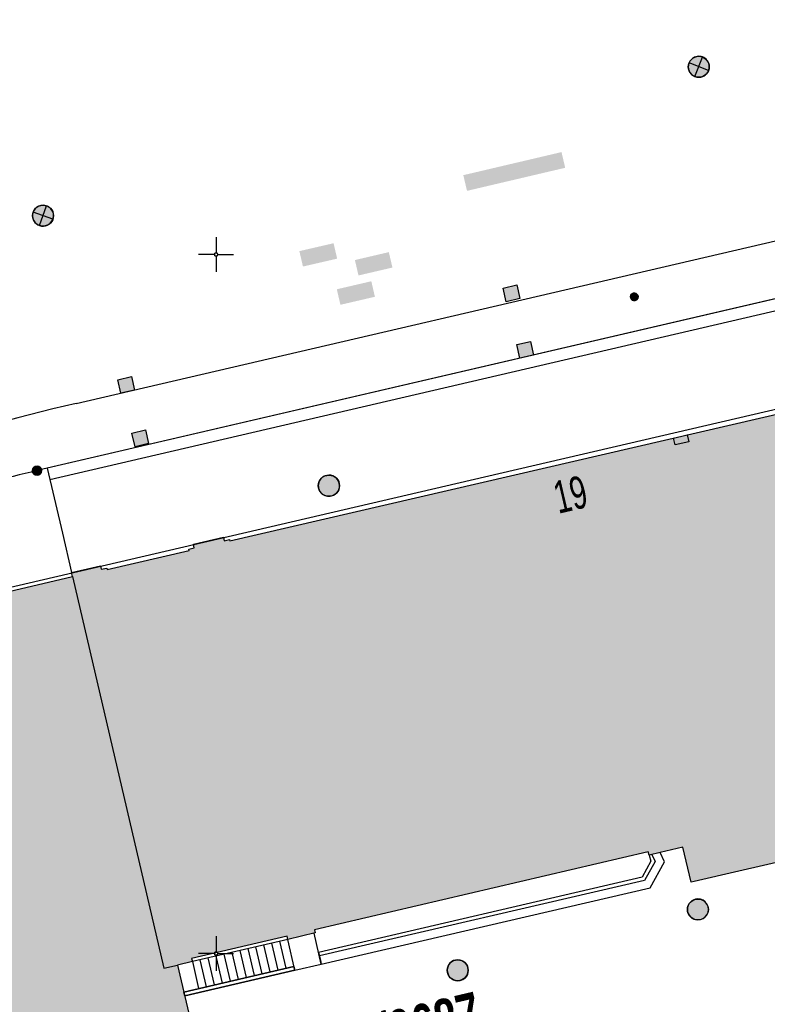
# Model space of a CAD drawing. Header units: metres. Extents: x 2695560 to 2696939, y 1260491 to 1262050.
# Tile 879 of 1005: x 2696369 to 2696396, y 1261573 to 1261608. Entities that reach past the tile are written whole.
import ezdxf

# ---------------------------------------------------------------- set-up
doc = ezdxf.new("R2010")
doc.units = ezdxf.units.M
doc.linetypes.add('AUSGEZOGEN', pattern=[0])
for name, color, linetype in [('XR$1$AV_Flächen (EO)', 7, 'AUSGEZOGEN'), ('XR$1$AV_Gebäudeflächen (BB)', 7, 'AUSGEZOGEN'), ('XR$1$AV_Grenzpunkte', 7, 'AUSGEZOGEN'), ('XR$1$AV_Grundstück-Nr.', 7, 'AUSGEZOGEN'), ('XR$1$AV_Haus-Nr.', 7, 'AUSGEZOGEN'), ('XR$1$AV_Koordinatennetzpunkte', 7, 'AUSGEZOGEN'), ('XR$1$AV_Linien (BB)', 7, 'AUSGEZOGEN'), ('XR$1$AV_Linien (EO)', 7, 'AUSGEZOGEN'), ('XR$1$AW_LK_Einlaufschacht alt', 24, 'AUSGEZOGEN'), ('XR$1$AW_LK_Schachtdeckel', 24, 'AUSGEZOGEN'), ('XR$1$EW_LK_Knoten', 1, 'AUSGEZOGEN'), ('XR$1$Liegenschaftsgrenzen', 7, 'AUSGEZOGEN'), ('XR$1$PFAV', 255, 'AUSGEZOGEN'), ('XR$1$PFAW', 255, 'AUSGEZOGEN'), ('XR$1$PFEW', 255, 'AUSGEZOGEN'), ('XR$1$RAEW', 8, 'AUSGEZOGEN'), ('XR$1$RP_Abstandslinie', 7, 'AUSGEZOGEN')]:
    doc.layers.add(name, color=color, linetype=linetype)
doc.styles.add('ARIAL', font='arial.ttf')

# ---------------------------------------------------------------- blocks, each defined once
blk = doc.blocks.new('COMPLEXOBJECT_496')
at = {"layer": 'XR$1$AV_Linien (BB)', "color": 7, "linetype": 'AUSGEZOGEN', "transparency": 33554687}
for p, q in [((6368.965, 11592.355), (6368.6, 11592.27)), ((6355.58, 11587.43), (6353.345, 11586.26))]:
    blk.add_line(p, q, dxfattribs=at)
for centre, radius, start, end in [((6381.158, 11538.685), 55.037, 103.1901, 110.4601), ((6381.033, 11538.743), 54.939, 110.3586, 117.5999)]:
    blk.add_arc(centre, radius, start, end, dxfattribs=at)
blk = doc.blocks.new('COMPLEXOBJECT_547')
at = {"layer": 'XR$1$AV_Linien (BB)', "color": 7, "linetype": 'AUSGEZOGEN', "transparency": 33554687}
blk.add_line((6370, 11594.677), (6429.788, 11608.575), dxfattribs=at)
blk = doc.blocks.new('COMPLEXOBJECT_578')
at = {"layer": 'XR$1$AV_Linien (BB)', "color": 7, "linetype": 'AUSGEZOGEN', "transparency": 33554687}
blk.add_arc((6394.163, 11492.715), 104.786, 103.33218, 110.83333, dxfattribs=at)
blk = doc.blocks.new('COMPLEXOBJECT_910')
at = {"layer": 'XR$1$AV_Flächen (EO)', "color": 7, "linetype": 'AUSGEZOGEN', "transparency": 33554687}
for points in [[(6425.292, 11605.472), (6412.748, 11602.55), (6368.965, 11592.355)], [(6368.965, 11592.355), (6369.059, 11591.951), (6412.842, 11602.146), (6425.387, 11605.068)]]:
    blk.add_lwpolyline(points, dxfattribs=at)
blk = doc.blocks.new('COMPLEXOBJECT_1412')
at = {"layer": 'XR$1$Liegenschaftsgrenzen', "color": 7, "linetype": 'AUSGEZOGEN', "transparency": 33554687}
blk.add_lwpolyline([(6425.292, 11605.472), (6412.748, 11602.55), (6368.6, 11592.27)], dxfattribs=at)
blk.add_arc((6381.158, 11538.685), 55.037, 103.1901, 110.4601, dxfattribs=at)
blk = doc.blocks.new('BAV15')
at = {"layer": 'XR$1$PFAV', "transparency": 33554687}
blk.add_hatch(color=7, dxfattribs=at).paths.add_polyline_path([(0.5, 0), (0.49, 0.1), (0.46, 0.2), (0.41, 0.29), (0.34, 0.36), (0.26, 0.42), (0.17, 0.47), (0.08, 0.49), (-0.03, 0.5), (-0.13, 0.48), (-0.22, 0.45), (-0.31, 0.4), (-0.38, 0.33), (-0.44, 0.24), (-0.48, 0.15), (-0.5, 0.05), (-0.5, -0.05), (-0.48, -0.15), (-0.44, -0.24), (-0.38, -0.33), (-0.31, -0.4), (-0.22, -0.45), (-0.13, -0.48), (-0.03, -0.5), (0.08, -0.49), (0.17, -0.47), (0.26, -0.42), (0.34, -0.36), (0.41, -0.29), (0.46, -0.2), (0.49, -0.1)])
at = {"color": 7, "transparency": 33554687}
for start, end in [(90, 270), (270, 90)]:
    blk.add_arc((0, 0), 0.5, start, end, dxfattribs=at)
at = {"layer": 'XR$1$PFAV', "transparency": 33554687}
blk.add_circle((0, 0), 0.5, dxfattribs=at)
blk = doc.blocks.new('BAV2041')
at = {"color": 7, "transparency": 33554687}
for p, q in [((0, 0.5), (0, 0.05)), ((-0.05, 0), (-0.5, 0)), ((0.05, 0), (0.5, 0)), ((0, -0.05), (0, -0.5))]:
    blk.add_line(p, q, dxfattribs=at)
blk.add_circle((0, 0), 0.05, dxfattribs=at)
for start, end in [(90, 270), (270, 90)]:
    blk.add_arc((0, 0), 0.05, start, end, dxfattribs=at)
blk = doc.blocks.new('COMPLEXOBJECT_1439')
at = {"layer": 'XR$1$RP_Abstandslinie', "color": 7, "linetype": 'AUSGEZOGEN', "transparency": 33554687}
blk.add_lwpolyline([(6648.23, 11653.37), (6603.23, 11642.9), (6559.4, 11632.7), (6515.57, 11622.51), (6471.74, 11612.31), (6427.91, 11602.11), (6384.08, 11591.92), (6365.19, 11587.52)], dxfattribs=at)
blk = doc.blocks.new('BAW2089')
at = {"layer": 'XR$1$PFAW', "transparency": 33554687}
blk.add_hatch(color=7, dxfattribs=at).paths.add_polyline_path([(-0.5, 0.5), (-0.5, -0.5), (0.5, -0.5), (0.5, 0.5)])
at = {"transparency": 33554687}
blk.add_lwpolyline([(-0.5, 0.5), (0.5, 0.5), (0.5, -0.5), (-0.5, -0.5), (-0.5, 0.5)], close=True, dxfattribs=at)
at = {"layer": 'XR$1$PFAW', "transparency": 33554687}
blk.add_lwpolyline([(-0.5, 0.5), (0.5, 0.5), (0.5, -0.5), (-0.5, -0.5), (-0.5, 0.5)], close=True, dxfattribs=at)
blk = doc.blocks.new('BAW2088')
at = {"layer": 'XR$1$PFAW', "transparency": 33554687}
blk.add_hatch(color=253, dxfattribs=at).paths.add_polyline_path([(0.51, 0), (0.5, 0.101), (0.47, 0.197), (0.421, 0.286), (0.355, 0.362), (0.275, 0.424), (0.184, 0.469), (0.086, 0.494), (-0.015, 0.499), (-0.115, 0.484), (-0.21, 0.449), (-0.296, 0.395), (-0.369, 0.326), (-0.427, 0.243), (-0.467, 0.15), (-0.487, 0.051), (-0.487, -0.051), (-0.467, -0.15), (-0.427, -0.243), (-0.369, -0.326), (-0.296, -0.395), (-0.21, -0.449), (-0.115, -0.484), (-0.015, -0.499), (0.086, -0.494), (0.184, -0.469), (0.275, -0.424), (0.355, -0.362), (0.421, -0.286), (0.47, -0.197), (0.5, -0.101)])
at = {"transparency": 33554687}
for start, end in [(91.1948, 268.8052), (268.8052, 91.1948)]:
    blk.add_arc((0.01, 0), 0.5, start, end, dxfattribs=at)
at = {"layer": 'XR$1$PFAW', "transparency": 33554687}
blk.add_circle((0.01, 0), 0.5, dxfattribs=at)
blk = doc.blocks.new('BAW2082')
at = {"layer": 'XR$1$PFAW', "transparency": 33554687}
blk.add_hatch(color=7, dxfattribs=at).paths.add_polyline_path([(0.509, -0.003), (0.499, 0.098), (0.469, 0.194), (0.42, 0.283), (0.354, 0.359), (0.274, 0.421), (0.183, 0.466), (0.085, 0.491), (-0.016, 0.496), (-0.116, 0.481), (-0.211, 0.446), (-0.297, 0.392), (-0.37, 0.323), (-0.428, 0.24), (-0.468, 0.147), (-0.488, 0.047), (-0.488, -0.054), (-0.468, -0.153), (-0.428, -0.246), (-0.37, -0.329), (-0.297, -0.398), (-0.211, -0.452), (-0.116, -0.487), (-0.016, -0.502), (0.085, -0.497), (0.183, -0.472), (0.274, -0.427), (0.354, -0.366), (0.42, -0.289), (0.469, -0.2), (0.499, -0.104)])
at = {"transparency": 33554687}
for start, end in [(91.1948, 268.8052), (268.8052, 91.1948)]:
    blk.add_arc((0.01, 0), 0.5, start, end, dxfattribs=at)
at = {"layer": 'XR$1$PFAW', "transparency": 33554687}
blk.add_circle((0.009, -0.003), 0.5, dxfattribs=at)
blk = doc.blocks.new('BEWLP2549_S')
at = {"layer": 'XR$1$PFEW', "transparency": 33554687}
blk.add_hatch(color=7, dxfattribs=at).paths.add_polyline_path([(0.5, 0), (0.49, 0.101), (0.459, 0.197), (0.41, 0.286), (0.344, 0.362), (0.264, 0.424), (0.174, 0.469), (0.076, 0.494), (-0.025, 0.499), (-0.125, 0.484), (-0.22, 0.449), (-0.306, 0.395), (-0.379, 0.326), (-0.437, 0.243), (-0.477, 0.15), (-0.497, 0.051), (-0.497, -0.051), (-0.477, -0.15), (-0.437, -0.243), (-0.379, -0.326), (-0.306, -0.395), (-0.22, -0.449), (-0.125, -0.484), (-0.025, -0.499), (0.076, -0.494), (0.174, -0.469), (0.264, -0.424), (0.344, -0.362), (0.41, -0.286), (0.459, -0.197), (0.49, -0.101)])
at = {"color": 1, "transparency": 33554687}
for p, q in [((0.354, -0.354), (-0.354, 0.354)), ((-0.354, -0.354), (0.354, 0.354))]:
    blk.add_line(p, q, dxfattribs=at)
for start, end in [(91.3809, 268.6191), (268.6191, 91.3809)]:
    blk.add_arc((0, 0), 0.5, start, end, dxfattribs=at)
at = {"layer": 'XR$1$PFEW', "transparency": 33554687}
blk.add_circle((0, 0), 0.5, dxfattribs=at)
blk = doc.blocks.new('BEW957')
at = {"layer": 'XR$1$RAEW', "transparency": 33554687}
blk.add_hatch(color=1, dxfattribs=at).paths.add_polyline_path([(-0.5, 0), (-0.5, -0.05), (-0.49, -0.1), (-0.48, -0.15), (-0.46, -0.2), (-0.44, -0.24), (-0.41, -0.29), (-0.38, -0.33), (-0.34, -0.36), (-0.31, -0.4), (-0.26, -0.42), (-0.22, -0.45), (-0.17, -0.47), (-0.13, -0.48), (-0.08, -0.49), (-0.03, -0.5), (0.03, -0.5), (0.08, -0.49), (0.13, -0.48), (0.17, -0.47), (0.22, -0.45), (0.26, -0.42), (0.31, -0.4), (0.34, -0.36), (0.38, -0.33), (0.41, -0.29), (0.44, -0.24), (0.46, -0.2), (0.48, -0.15), (0.49, -0.1), (0.5, -0.05), (0.5, 0), (0.5, 0.05), (0.49, 0.1), (0.48, 0.15), (0.46, 0.2), (0.44, 0.24), (0.41, 0.29), (0.38, 0.33), (0.34, 0.36), (0.31, 0.4), (0.26, 0.42), (0.22, 0.45), (0.17, 0.47), (0.13, 0.48), (0.08, 0.49), (0.03, 0.5), (-0.03, 0.5), (-0.08, 0.49), (-0.13, 0.48), (-0.17, 0.47), (-0.22, 0.45), (-0.26, 0.42), (-0.31, 0.4), (-0.34, 0.36), (-0.38, 0.33), (-0.41, 0.29), (-0.44, 0.24), (-0.46, 0.2), (-0.48, 0.15), (-0.49, 0.1), (-0.5, 0.05)])
at = {"color": 1, "transparency": 33554687}
for start, end in [(90, 180), (180, 270), (0, 90), (270, 0)]:
    blk.add_arc((0, 0), 0.5, start, end, dxfattribs=at)
at = {"layer": 'XR$1$RAEW', "color": 1, "transparency": 33554687}
blk.add_circle((0, 0), 0.5, dxfattribs=at)
blk = doc.blocks.new('BEWLP2514')
at = {"layer": 'XR$1$PFEW', "transparency": 33554687}
blk.add_hatch(color=7, dxfattribs=at).paths.add_polyline_path([(0.5, 0), (-0.5, 0), (-0.5, -0.5), (0.5, -0.5)])
at = {"color": 1, "transparency": 33554687}
blk.add_lwpolyline([(-0.5, 0), (0.5, 0), (0.5, -0.5), (-0.5, -0.5), (-0.5, 0)], close=True, dxfattribs=at)
at = {"layer": 'XR$1$PFEW', "transparency": 33554687}
for p, q in [((-0.5, -0.5), (-0.5, 0)), ((-0.5, 0), (0.5, 0)), ((0.5, 0), (0.5, -0.5)), ((0.5, -0.5), (-0.5, -0.5))]:
    blk.add_line(p, q, dxfattribs=at)

msp = doc.modelspace()

# ---------------------------------------------------------------- hatches: boundary and pattern name
at = {"transparency": 33554687}
for points in [[(2696384.806, 1261602.648), (2696384.938, 1261602.087), (2696388.448, 1261602.912), (2696388.316, 1261603.473)], [(2696378.947, 1261599.931), (2696379.075, 1261599.38), (2696380.297, 1261599.663), (2696380.169, 1261600.214)], [(2696380.931, 1261599.612), (2696381.06, 1261599.061), (2696382.273, 1261599.344), (2696382.144, 1261599.895)], [(2696380.285, 1261598.567), (2696380.414, 1261598.012), (2696381.647, 1261598.299), (2696381.518, 1261598.854)], [(2696384.902, 1261588.067), (2696385.018, 1261587.561), (2696393.438, 1261589.495), (2696393.322, 1261590.001)]]:
    msp.add_hatch(color=7, dxfattribs=at).paths.add_polyline_path(points)
at = {"layer": 'XR$1$AV_Gebäudeflächen (BB)', "true_color": 0xd2d2d2, "transparency": 33554687}
for points in [[(2696441.994, 1261604.91), (2696440.989, 1261604.686), (2696441.007, 1261604.601), (2696440.812, 1261604.556), (2696440.825, 1261604.501), (2696430.664, 1261602.144), (2696427.608, 1261601.435), (2696424.555, 1261600.727), (2696424.516, 1261600.895), (2696423.439, 1261600.647), (2696423.468, 1261600.521), (2696423.272, 1261600.476), (2696423.284, 1261600.427), (2696415.943, 1261598.724), (2696415.932, 1261598.773), (2696415.736, 1261598.728), (2696415.707, 1261598.854), (2696414.63, 1261598.605), (2696414.659, 1261598.478), (2696414.465, 1261598.433), (2696414.476, 1261598.384), (2696376.465, 1261589.567), (2696376.453, 1261589.616), (2696376.258, 1261589.571), (2696376.229, 1261589.697), (2696375.157, 1261589.449), (2696375.186, 1261589.322), (2696374.991, 1261589.277), (2696375.002, 1261589.228), (2696372.072, 1261588.548), (2696372.061, 1261588.596), (2696371.866, 1261588.551), (2696371.836, 1261588.677), (2696370.801, 1261588.437), (2696370.836, 1261588.291), (2696374.108, 1261574.283), (2696374.586, 1261574.395), (2696375.121, 1261574.52), (2696375.094, 1261574.637), (2696378.51, 1261575.434), (2696378.538, 1261575.317), (2696379.511, 1261575.545), (2696379.484, 1261575.661), (2696391.417, 1261578.446), (2696391.444, 1261578.33), (2696391.843, 1261578.423), (2696392.658, 1261578.612), (2696392.95, 1261577.357), (2696393.054, 1261577.381), (2696394.659, 1261577.755), (2696396.412, 1261578.163), (2696396.115, 1261579.378), (2696397.022, 1261579.588), (2696396.994, 1261579.71), (2696422.329, 1261585.59), (2696422.495, 1261585.628), (2696426.505, 1261586.559), (2696426.777, 1261586.494), (2696426.932, 1261586.55), (2696427.097, 1261586.588), (2696427.448, 1261585.079), (2696431.023, 1261585.908), (2696430.672, 1261587.418), (2696431.13, 1261587.525), (2696431.1, 1261587.652), (2696439.915, 1261589.697), (2696439.944, 1261589.571), (2696440.168, 1261589.622), (2696440.922, 1261589.795), (2696441.119, 1261589.976), (2696442.224, 1261590.221), (2696442.262, 1261590.231), (2696442.3, 1261590.241), (2696442.338, 1261590.252), (2696442.376, 1261590.263), (2696442.414, 1261590.275), (2696442.451, 1261590.288), (2696442.489, 1261590.3), (2696442.526, 1261590.314), (2696442.563, 1261590.327), (2696442.6, 1261590.342), (2696442.636, 1261590.356), (2696442.673, 1261590.371), (2696442.709, 1261590.387), (2696442.745, 1261590.403), (2696442.781, 1261590.42), (2696442.817, 1261590.437), (2696442.852, 1261590.454), (2696442.887, 1261590.472), (2696442.922, 1261590.49), (2696442.957, 1261590.509), (2696442.992, 1261590.528), (2696443.026, 1261590.548), (2696443.06, 1261590.568), (2696443.094, 1261590.588), (2696443.127, 1261590.609), (2696443.16, 1261590.631), (2696443.193, 1261590.653), (2696443.226, 1261590.675), (2696443.258, 1261590.697), (2696443.29, 1261590.721), (2696443.322, 1261590.744), (2696443.37, 1261590.781), (2696443.417, 1261590.818), (2696443.464, 1261590.857), (2696443.51, 1261590.896), (2696443.555, 1261590.936), (2696443.599, 1261590.977), (2696443.642, 1261591.02), (2696443.685, 1261591.062), (2696443.727, 1261591.106), (2696443.767, 1261591.151), (2696443.807, 1261591.196), (2696443.846, 1261591.242), (2696443.885, 1261591.289), (2696443.922, 1261591.336), (2696443.958, 1261591.385), (2696443.993, 1261591.433), (2696444.028, 1261591.483), (2696444.061, 1261591.533), (2696444.094, 1261591.584), (2696444.125, 1261591.636), (2696444.155, 1261591.688), (2696444.185, 1261591.741), (2696444.213, 1261591.794), (2696444.24, 1261591.848), (2696444.267, 1261591.903), (2696444.292, 1261591.958), (2696444.316, 1261592.013), (2696444.339, 1261592.069), (2696444.361, 1261592.125), (2696444.381, 1261592.182), (2696444.401, 1261592.239), (2696444.416, 1261592.289), (2696444.43, 1261592.338), (2696444.443, 1261592.388), (2696444.455, 1261592.438), (2696444.466, 1261592.489), (2696444.476, 1261592.54), (2696444.486, 1261592.59), (2696444.494, 1261592.641), (2696444.502, 1261592.692), (2696444.509, 1261592.744), (2696444.514, 1261592.795), (2696444.519, 1261592.846), (2696444.523, 1261592.898), (2696444.526, 1261592.95), (2696444.528, 1261593.001), (2696444.529, 1261593.053), (2696444.53, 1261593.104), (2696444.529, 1261593.156), (2696444.527, 1261593.208), (2696444.525, 1261593.259), (2696444.522, 1261593.311), (2696444.517, 1261593.362), (2696444.512, 1261593.414), (2696444.506, 1261593.465), (2696444.499, 1261593.516), (2696444.491, 1261593.567), (2696444.482, 1261593.618), (2696444.472, 1261593.669), (2696444.461, 1261593.72), (2696444.45, 1261593.77), (2696444.437, 1261593.82), (2696444.565, 1261593.836), (2696444.81, 1261593.923), (2696442.252, 1261604.981)], [(2696339.85, 1261578.48), (2696339.722, 1261578.397), (2696339.594, 1261578.311), (2696339.469, 1261578.224), (2696339.344, 1261578.135), (2696339.221, 1261578.043), (2696339.1, 1261577.95), (2696338.98, 1261577.855), (2696338.861, 1261577.758), (2696338.744, 1261577.659), (2696338.629, 1261577.559), (2696338.515, 1261577.456), (2696338.403, 1261577.352), (2696338.292, 1261577.246), (2696338.183, 1261577.139), (2696338.076, 1261577.029), (2696337.971, 1261576.918), (2696337.867, 1261576.806), (2696337.765, 1261576.691), (2696337.665, 1261576.575), (2696337.567, 1261576.458), (2696337.47, 1261576.339), (2696337.376, 1261576.219), (2696337.283, 1261576.097), (2696337.192, 1261575.973), (2696337.103, 1261575.849), (2696337.017, 1261575.722), (2696336.932, 1261575.595), (2696336.849, 1261575.466), (2696336.768, 1261575.336), (2696336.69, 1261575.205), (2696336.613, 1261575.072), (2696336.551, 1261574.962), (2696336.491, 1261574.85), (2696336.432, 1261574.738), (2696336.375, 1261574.625), (2696336.319, 1261574.512), (2696336.265, 1261574.398), (2696336.212, 1261574.283), (2696336.16, 1261574.167), (2696336.11, 1261574.051), (2696336.062, 1261573.934), (2696336.015, 1261573.816), (2696335.97, 1261573.698), (2696335.926, 1261573.58), (2696335.884, 1261573.46), (2696335.843, 1261573.34), (2696335.804, 1261573.22), (2696335.766, 1261573.099), (2696335.73, 1261572.978), (2696335.696, 1261572.856), (2696335.663, 1261572.734), (2696335.631, 1261572.611), (2696335.602, 1261572.488), (2696335.574, 1261572.365), (2696335.547, 1261572.241), (2696335.522, 1261572.117), (2696335.499, 1261571.993), (2696335.477, 1261571.868), (2696335.457, 1261571.743), (2696335.439, 1261571.618), (2696335.422, 1261571.493), (2696335.407, 1261571.367), (2696335.386, 1261571.17), (2696335.369, 1261570.973), (2696335.356, 1261570.776), (2696335.347, 1261570.578), (2696335.342, 1261570.381), (2696335.34, 1261570.183), (2696335.343, 1261569.985), (2696335.35, 1261569.788), (2696335.361, 1261569.59), (2696335.375, 1261569.393), (2696335.394, 1261569.196), (2696335.416, 1261569), (2696335.443, 1261568.804), (2696335.473, 1261568.608), (2696335.507, 1261568.414), (2696335.545, 1261568.22), (2696335.588, 1261568.026), (2696335.633, 1261567.834), (2696335.683, 1261567.643), (2696335.737, 1261567.452), (2696335.794, 1261567.263), (2696335.855, 1261567.075), (2696335.92, 1261566.888), (2696335.989, 1261566.703), (2696336.061, 1261566.519), (2696336.137, 1261566.336), (2696336.217, 1261566.155), (2696336.3, 1261565.976), (2696336.387, 1261565.798), (2696336.477, 1261565.622), (2696336.571, 1261565.448), (2696336.618, 1261565.454), (2696339.465, 1261561.04), (2696339.415, 1261561.008), (2696342.662, 1261555.959), (2696368.21, 1261561.866), (2696369.364, 1261562.132), (2696369.552, 1261562.176), (2696370.726, 1261562.447), (2696377.066, 1261563.913), (2696376.177, 1261567.623), (2696374.586, 1261574.395), (2696374.108, 1261574.283), (2696370.836, 1261588.291), (2696354.745, 1261584.522), (2696354.511, 1261584.457), (2696348.473, 1261582.778), (2696347.51, 1261582.51)]]:
    msp.add_hatch(color=254, dxfattribs=at).paths.add_polyline_path(points)

# ---------------------------------------------------------------- linework, layer by layer
at = {"layer": 'XR$1$AV_Flächen (EO)', "color": 7, "linetype": 'AUSGEZOGEN', "transparency": 33554687}
for points in [[(2696391.444, 1261578.33), (2696391.514, 1261578.11), (2696391.201, 1261577.537), (2696379.633, 1261574.849), (2696379.699, 1261574.567), (2696379.73, 1261574.43), (2696391.486, 1261577.162), (2696391.995, 1261578.095), (2696391.843, 1261578.423), (2696391.444, 1261578.33)], [(2696378.786, 1261574.211), (2696378.754, 1261574.347), (2696374.819, 1261573.433), (2696374.851, 1261573.296), (2696378.786, 1261574.211)]]:
    msp.add_lwpolyline(points, close=True, dxfattribs=at)
at = {"layer": 'XR$1$AV_Linien (BB)', "color": 7, "linetype": 'AUSGEZOGEN', "transparency": 33554687}
for p, q in [((2696413.718, 1261602.36), (2696369.935, 1261592.165)), ((2696354.745, 1261584.522), (2696370.836, 1261588.291)), ((2696370.836, 1261588.291), (2696370.801, 1261588.437))]:
    msp.add_line(p, q, dxfattribs=at)
for points in [[(2696370.801, 1261588.437), (2696371.836, 1261588.677), (2696371.866, 1261588.551), (2696372.061, 1261588.596), (2696372.072, 1261588.548), (2696375.002, 1261589.228), (2696374.991, 1261589.277), (2696375.186, 1261589.322), (2696375.157, 1261589.449), (2696376.229, 1261589.697), (2696376.258, 1261589.571), (2696376.453, 1261589.616), (2696376.465, 1261589.567), (2696414.476, 1261598.384)], [(2696369.935, 1261592.165), (2696370.475, 1261589.841), (2696370.801, 1261588.437)], [(2696440.168, 1261589.622), (2696439.944, 1261589.571), (2696439.915, 1261589.697), (2696431.1, 1261587.652), (2696431.13, 1261587.525), (2696430.672, 1261587.418), (2696431.023, 1261585.908), (2696427.448, 1261585.079), (2696427.097, 1261586.588), (2696426.932, 1261586.55), (2696426.777, 1261586.494), (2696426.505, 1261586.559), (2696422.495, 1261585.628), (2696422.329, 1261585.59), (2696396.994, 1261579.71), (2696397.022, 1261579.588), (2696396.115, 1261579.378), (2696396.412, 1261578.163), (2696394.659, 1261577.755), (2696393.054, 1261577.381), (2696392.95, 1261577.357)], [(2696370.836, 1261588.291), (2696374.108, 1261574.283), (2696374.586, 1261574.395)], [(2696392.95, 1261577.357), (2696392.658, 1261578.612), (2696391.843, 1261578.423), (2696391.444, 1261578.33), (2696391.417, 1261578.446), (2696379.484, 1261575.661), (2696379.511, 1261575.545), (2696378.538, 1261575.317), (2696378.51, 1261575.434), (2696375.094, 1261574.637), (2696375.121, 1261574.52), (2696374.586, 1261574.395)], [(2696374.586, 1261574.395), (2696376.177, 1261567.623), (2696377.066, 1261563.913)]]:
    msp.add_lwpolyline(points, dxfattribs=at)
at = {"layer": 'XR$1$AV_Linien (EO)', "color": 7, "linetype": 'AUSGEZOGEN', "transparency": 33554687}
for p, q in [((2696379.73, 1261574.43), (2696379.472, 1261575.536)), ((2696377.906, 1261574.15), (2696377.681, 1261575.117)), ((2696378.19, 1261574.216), (2696377.965, 1261575.184)), ((2696378.474, 1261574.282), (2696378.25, 1261575.25)), ((2696376.199, 1261573.753), (2696375.975, 1261574.719)), ((2696376.483, 1261573.819), (2696376.259, 1261574.785)), ((2696376.768, 1261573.886), (2696376.543, 1261574.852)), ((2696377.052, 1261573.952), (2696376.828, 1261574.918)), ((2696377.337, 1261574.018), (2696377.112, 1261574.985)), ((2696377.621, 1261574.084), (2696377.396, 1261575.051)), ((2696375.63, 1261573.621), (2696375.406, 1261574.586)), ((2696375.914, 1261573.687), (2696375.69, 1261574.653)), ((2696378.786, 1261574.211), (2696379.73, 1261574.43))]:
    msp.add_line(p, q, dxfattribs=at)
for points in [[(2696391.547, 1261578.354), (2696391.66, 1261578.106), (2696391.287, 1261577.423), (2696379.662, 1261574.722)], [(2696378.786, 1261574.211), (2696378.538, 1261575.317), (2696375.121, 1261574.52), (2696375.346, 1261573.555)]]:
    msp.add_lwpolyline(points, dxfattribs=at)
msp.add_lwpolyline([(2696378.786, 1261574.211), (2696374.851, 1261573.296), (2696374.819, 1261573.433), (2696378.754, 1261574.347), (2696378.786, 1261574.211)], close=True, dxfattribs=at)

# ---------------------------------------------------------------- block references
at = {"layer": 'XR$1$AV_Flächen (EO)', "color": 7, "linetype": 'AUSGEZOGEN', "lineweight": -3, "transparency": 33554687}
msp.add_blockref('COMPLEXOBJECT_910', (2690000.97, 1249999.81), dxfattribs=at)
at = {"layer": 'XR$1$AV_Grenzpunkte', "color": 7, "linetype": 'AUSGEZOGEN', "lineweight": -3, "transparency": 33554687, "xscale": 0.3249999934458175, "yscale": 0.3249999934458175}
msp.add_blockref('BAV15', (2696369.57, 1261592.08), dxfattribs=at)
at = {"layer": 'XR$1$AV_Koordinatennetzpunkte', "color": 7, "linetype": 'AUSGEZOGEN', "lineweight": -3, "transparency": 33554687, "xscale": 1.25, "yscale": 1.25}
for p in [(2696375.97, 1261599.81), (2696375.97, 1261574.81)]:
    msp.add_blockref('BAV2041', p, dxfattribs=at)
at = {"layer": 'XR$1$AV_Linien (BB)', "color": 7, "linetype": 'AUSGEZOGEN', "lineweight": -3, "transparency": 33554687}
for name in ['COMPLEXOBJECT_547', 'COMPLEXOBJECT_578', 'COMPLEXOBJECT_496']:
    msp.add_blockref(name, (2690000.97, 1249999.81), dxfattribs=at)
at = {"layer": 'XR$1$AW_LK_Einlaufschacht alt', "color": 24, "linetype": 'AUSGEZOGEN', "lineweight": -3, "transparency": 33554687, "xscale": 0.500000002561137, "yscale": 0.5000000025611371, "rotation": 193.1079711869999}
for p in [(2696386.53, 1261598.42), (2696387.019, 1261596.402), (2696372.758, 1261595.147), (2696373.259, 1261593.237)]:
    msp.add_blockref('BAW2089', p, dxfattribs=at)
at = {"layer": 'XR$1$AW_LK_Schachtdeckel', "color": 24, "linetype": 'AUSGEZOGEN', "lineweight": -3, "transparency": 33554687, "xscale": 0.7578193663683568, "yscale": 0.7578193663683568, "rotation": 193.378406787}
msp.add_blockref('BAW2088', (2696380.01, 1261591.543), dxfattribs=at)
at = {"layer": 'XR$1$AW_LK_Schachtdeckel', "color": 24, "linetype": 'AUSGEZOGEN', "lineweight": -3, "transparency": 33554687, "xscale": 0.7499999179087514, "yscale": 0.7499999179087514}
for p in [(2696393.184, 1261576.387), (2696384.599, 1261574.212)]:
    msp.add_blockref('BAW2082', p, dxfattribs=at)
at = {"layer": 'XR$1$EW_LK_Knoten', "color": 1, "linetype": 'AUSGEZOGEN', "lineweight": -3, "transparency": 33554687}
for name, p, xscale, yscale, rotation in [('BEWLP2549_S', (2696393.223, 1261606.524), 0.749999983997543, 0.749999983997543, 23.61060000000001), ('BEWLP2549_S', (2696369.785, 1261601.2), 0.7499999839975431, 0.7499999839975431, 26.0433), ('BEW957', (2696390.915, 1261598.297), 0.2749999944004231, 0.2749999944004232, 13.78619999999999), ('BEWLP2514', (2696392.561, 1261593.301), 0.4999999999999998, 0.4999999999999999, 13.059)]:
    msp.add_blockref(name, p, dxfattribs=dict(at, xscale=xscale, yscale=yscale, rotation=rotation))
at = {"layer": 'XR$1$Liegenschaftsgrenzen', "color": 7, "linetype": 'AUSGEZOGEN', "lineweight": -3, "transparency": 33554687}
msp.add_blockref('COMPLEXOBJECT_1412', (2690000.97, 1249999.81), dxfattribs=at)
at = {"layer": 'XR$1$RP_Abstandslinie', "color": 7, "linetype": 'AUSGEZOGEN', "lineweight": -3, "transparency": 33554687}
msp.add_blockref('COMPLEXOBJECT_1439', (2690000.97, 1249999.81), dxfattribs=at)

# ---------------------------------------------------------------- texts
at = {"layer": 'XR$1$AV_Grundstück-Nr.', "color": 7, "transparency": 33554687, "insert": (2696383.221, 1261572.207), "char_height": 1.48491, "width": 4.98214, "attachment_point": 5, "rotation": 13.1931, "style": 'ARIAL'}
msp.add_mtext('\\A1;{\\fArial|i0|b1;\\H1.484908;\\W0.700000;\\C7;1/9687}\\P', dxfattribs=at)
at = {"layer": 'XR$1$AV_Haus-Nr.', "color": 7, "transparency": 33554687, "insert": (2696388.501, 1261591.797), "char_height": 1.1621, "width": 1.59081, "attachment_point": 2, "rotation": 13.059, "style": 'ARIAL'}
msp.add_mtext('\\W0.64;19', dxfattribs=at)

doc.saveas('drawing.dxf')
